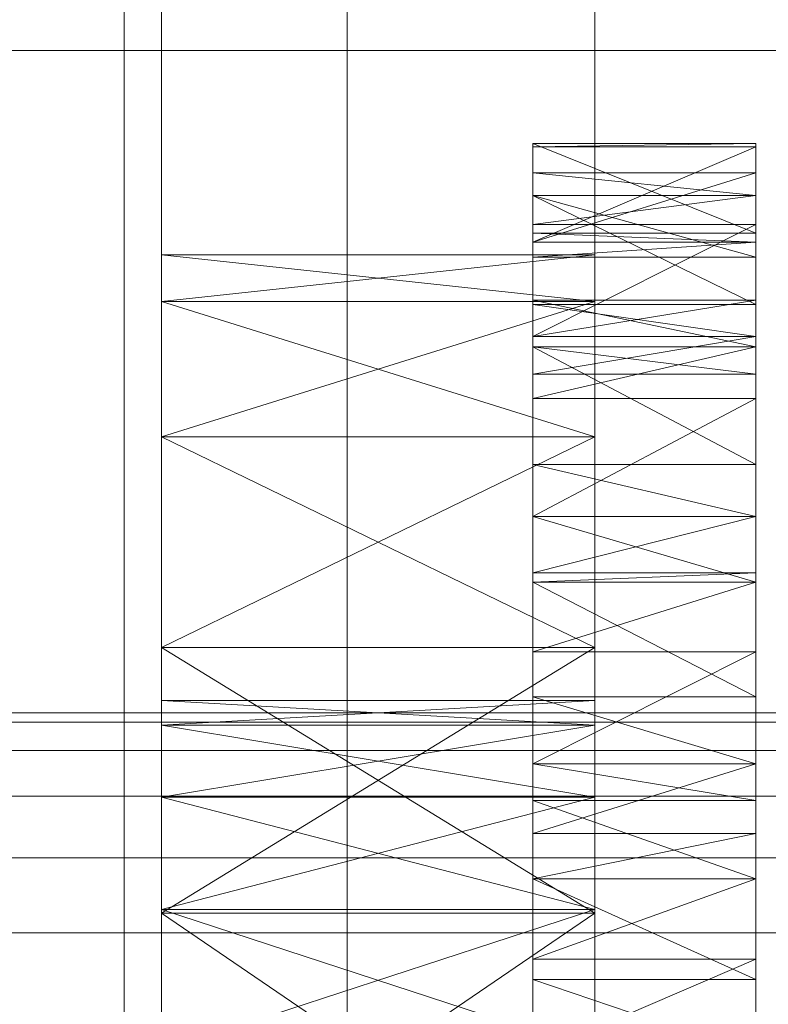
# Model space of a CAD drawing. Header units: millimetres. Extents: x -4738 to 65662, y -68080 to 6847.
# Tile 400 of 656: x 1389 to 1449, y -33777 to -33698. Entities that reach past the tile are written whole.
import ezdxf

# ---------------------------------------------------------------- set-up
doc = ezdxf.new("R2010")
doc.units = ezdxf.units.MM
for name, color, linetype, lineweight in [('COTAS_O', 1, 'Continuous', 0), ('frontal_C03', 7, 'Continuous', 0), ('frontal_secador', 7, 'Continuous', 0)]:
    doc.layers.add(name, color=color, linetype=linetype, lineweight=lineweight)
doc.dimstyles.new('R19_100', dxfattribs={"dimtxt": 250, "dimasz": 150, "dimexe": 150, "dimexo": 80, "dimgap": 100, "dimtad": 1, "dimtih": 1, "dimtoh": 1, "dimdsep": 46, "dimcen": 0.09, "dimadec": 0, "dimazin": 0, "dimtfac": 1, "dimtdec": 4, "dimtofl": 0, "dimtmove": 0, "dimatfit": 3, "dimfxl": 1, "dimtolj": 1, "dimtzin": 0, "dimarcsym": 0})

# ---------------------------------------------------------------- blocks, each defined once
blk = doc.blocks.new('DIM_R30_48')
at = {"layer": 'COTAS_O'}
for p, q in [((-1725, -33700), (-1575, -33655)), ((1725, -33700), (1575, -33655)), ((-1725, -34400), (-1725, -33700)), ((-1725, -33700), (1725, -33700)), ((-1725, -33700), (-1575, -33745)), ((1725, -33700), (1575, -33745)), ((1725, -34400), (1725, -33700))]:
    blk.add_line(p, q, dxfattribs=at)
blk.add_text('3450 O', height=250, dxfattribs=at).set_placement((0, -33600))

msp = doc.modelspace()

# ---------------------------------------------------------------- linework, layer by layer
at = {"layer": 'frontal_C03'}
for p, q in [((1435, -34954.179), (1435, -32259.264)), ((1435, -32263.162), (1435, -34958.077)), ((1435, -35437.51), (1435, -32742.595)), ((1435, -32746.492), (1435, -35441.408)), ((1415, -35988), (1415, -33007.45)), ((1415, -35988), (1415, -33563.95))]:
    msp.add_line(p, q, dxfattribs=at)
at = {"layer": 'frontal_secador'}
for p, q in [((1400, -36000), (1400, -33000)), ((1397, -35940), (1397, -33075)), ((1400, -36000), (1400, -33075)), ((1400, -34600), (1400, -33075)), ((1400, -35940), (1400, -33075)), ((1400, -34650), (1400, -33075)), ((1400, -36000), (1400, -33250)), ((1430, -33714.744), (1430, -33707.5)), ((1430, -33707.5), (1430, -33707.765)), ((1448, -33714.744), (1430, -33707.5)), ((1448, -33707.5), (1430, -33707.5)), ((1448, -33707.5), (1430, -33707.765)), ((1430, -33707.765), (1430, -33714.744)), ((1430, -33707.765), (1430, -33715.473)), ((1448, -33707.765), (1430, -33707.765)), ((1448, -33707.765), (1430, -33715.473)), ((1448, -33707.765), (1448, -33707.5)), ((1448, -33707.5), (1448, -33714.744)), ((1448, -33714.744), (1448, -33707.765)), ((1448, -33715.473), (1448, -33707.765)), ((1430, -33709.876), (1430, -33720.513)), ((1430, -33711.709), (1430, -33709.876)), ((1430, -33709.876), (1430, -33715.473)), ((1448, -33711.709), (1430, -33709.876)), ((1448, -33709.876), (1430, -33709.876)), ((1448, -33709.876), (1430, -33715.473)), ((1448, -33720.513), (1448, -33709.876)), ((1448, -33709.876), (1448, -33711.709)), ((1448, -33715.473), (1448, -33709.876)), ((1430, -33720.513), (1430, -33711.709)), ((1430, -33716.683), (1430, -33711.709)), ((1430, -33711.709), (1430, -33714.046)), ((1448, -33720.513), (1430, -33711.709)), ((1448, -33711.709), (1430, -33711.709)), ((1448, -33716.683), (1430, -33711.709)), ((1448, -33711.709), (1430, -33714.046)), ((1448, -33711.709), (1448, -33720.513)), ((1448, -33714.046), (1448, -33711.709)), ((1448, -33711.709), (1448, -33716.683)), ((1430, -33714.046), (1430, -33716.683)), ((1430, -33714.046), (1430, -33723.111)), ((1448, -33714.046), (1430, -33714.046)), ((1448, -33714.046), (1430, -33723.111)), ((1448, -33716.683), (1448, -33714.046)), ((1448, -33723.111), (1448, -33714.046)), ((1430, -33715.473), (1430, -33714.744)), ((1448, -33715.473), (1430, -33714.744)), ((1448, -33714.744), (1430, -33714.744)), ((1448, -33714.744), (1448, -33715.473)), ((1430, -33715.473), (1430, -33720.513)), ((1430, -33715.473), (1430, -33723.111)), ((1430, -33715.473), (1430, -33716.683)), ((1430, -33737.639), (1430, -33715.473)), ((1448, -33715.473), (1430, -33715.473)), ((1448, -33715.473), (1430, -33716.683)), ((1448, -33720.513), (1448, -33715.473)), ((1448, -33723.111), (1448, -33715.473)), ((1448, -33716.683), (1448, -33715.473)), ((1448, -33715.473), (1448, -33737.639)), ((1400, -33720.269), (1400, -33716.5)), ((1435, -33720.269), (1400, -33716.5)), ((1435, -33716.5), (1400, -33716.5)), ((1435, -33716.5), (1400, -33720.269)), ((1430, -33723.111), (1430, -33716.683)), ((1448, -33716.683), (1430, -33716.683)), ((1435, -33720.269), (1435, -33716.5)), ((1448, -33716.683), (1448, -33723.111)), ((1400, -33720.269), (1400, -33748.24)), ((1400, -33731.206), (1400, -33720.269)), ((1400, -33793.5), (1400, -33720.269)), ((1400, -33760.33), (1400, -33720.269)), ((1400, -33754.507), (1400, -33720.269)), ((1400, -33752.5), (1400, -33720.269)), ((1435, -33731.206), (1400, -33720.269)), ((1435, -33720.269), (1400, -33720.269)), ((1435, -33720.269), (1400, -33731.206)), ((1430, -33720.173), (1430, -33733.428)), ((1430, -33723.925), (1430, -33720.173)), ((1430, -33720.173), (1430, -33723.111)), ((1448, -33723.925), (1430, -33720.173)), ((1448, -33720.173), (1430, -33720.173)), ((1448, -33720.173), (1430, -33723.111)), ((1430, -33723.111), (1430, -33720.513)), ((1448, -33723.111), (1430, -33720.513)), ((1448, -33720.513), (1430, -33720.513)), ((1435, -33748.24), (1435, -33720.269)), ((1435, -33720.269), (1435, -33731.206)), ((1435, -33720.269), (1435, -33793.5)), ((1435, -33720.269), (1435, -33760.33)), ((1435, -33720.269), (1435, -33754.507)), ((1435, -33720.269), (1435, -33752.5)), ((1448, -33733.428), (1448, -33720.173)), ((1448, -33720.173), (1448, -33723.925)), ((1448, -33723.111), (1448, -33720.173)), ((1448, -33720.513), (1448, -33723.111)), ((1430, -33723.111), (1430, -33733.428)), ((1430, -33723.111), (1430, -33737.639)), ((1430, -33723.111), (1430, -33726.141)), ((1430, -33723.111), (1430, -33757.635)), ((1430, -33723.111), (1430, -33805.858)), ((1448, -33723.111), (1430, -33723.111)), ((1448, -33723.111), (1430, -33726.141)), ((1448, -33733.428), (1448, -33723.111)), ((1448, -33737.639), (1448, -33723.111)), ((1448, -33726.141), (1448, -33723.111)), ((1448, -33757.635), (1448, -33723.111)), ((1448, -33805.858), (1448, -33723.111)), ((1430, -33733.428), (1430, -33723.925)), ((1430, -33726.141), (1430, -33723.925)), ((1430, -33723.925), (1430, -33728.105)), ((1448, -33733.428), (1430, -33723.925)), ((1448, -33723.925), (1430, -33723.925)), ((1448, -33726.141), (1430, -33723.925)), ((1448, -33723.925), (1430, -33728.105)), ((1448, -33723.925), (1448, -33733.428)), ((1448, -33728.105), (1448, -33723.925)), ((1448, -33723.925), (1448, -33726.141)), ((1430, -33728.105), (1430, -33726.141)), ((1430, -33737.639), (1430, -33726.141)), ((1448, -33726.141), (1430, -33726.141)), ((1448, -33726.141), (1448, -33728.105)), ((1448, -33726.141), (1448, -33737.639)), ((1430, -33728.105), (1430, -33737.639)), ((1448, -33728.105), (1430, -33728.105)), ((1448, -33728.105), (1430, -33737.639)), ((1448, -33737.639), (1448, -33728.105)), ((1400, -33748.24), (1400, -33731.206)), ((1435, -33748.24), (1400, -33731.206)), ((1435, -33731.206), (1400, -33731.206)), ((1435, -33731.206), (1400, -33748.24)), ((1435, -33731.206), (1435, -33748.24)), ((1430, -33737.639), (1430, -33733.428)), ((1448, -33737.639), (1430, -33733.428)), ((1448, -33733.428), (1430, -33733.428)), ((1448, -33733.428), (1448, -33737.639)), ((1430, -33737.639), (1430, -33752.223)), ((1430, -33737.639), (1430, -33757.635)), ((1430, -33737.639), (1430, -33742.194)), ((1430, -33781.142), (1430, -33737.639)), ((1430, -33829.365), (1430, -33737.639)), ((1430, -33737.639), (1430, -33805.858)), ((1430, -33871.527), (1430, -33737.639)), ((1448, -33737.647), (1430, -33737.639)), ((1448, -33737.639), (1430, -33737.639)), ((1448, -33737.639), (1430, -33742.194)), ((1430, -33737.647), (1430, -33752.223)), ((1430, -33742.95), (1430, -33737.647)), ((1448, -33742.95), (1430, -33737.647)), ((1448, -33737.647), (1430, -33737.647)), ((1448, -33752.223), (1448, -33737.639)), ((1448, -33757.635), (1448, -33737.639)), ((1448, -33742.194), (1448, -33737.639)), ((1448, -33737.639), (1448, -33781.142)), ((1448, -33737.639), (1448, -33829.365)), ((1448, -33805.858), (1448, -33737.639)), ((1448, -33737.639), (1448, -33871.527)), ((1448, -33752.223), (1448, -33737.647)), ((1448, -33737.647), (1448, -33742.95)), ((1430, -33748.565), (1430, -33742.194)), ((1430, -33742.194), (1430, -33742.95)), ((1430, -33757.635), (1430, -33742.194)), ((1448, -33742.194), (1430, -33742.194)), ((1448, -33742.194), (1430, -33742.95)), ((1448, -33742.194), (1448, -33748.565)), ((1448, -33742.95), (1448, -33742.194)), ((1448, -33742.194), (1448, -33757.635)), ((1430, -33752.223), (1430, -33742.95)), ((1430, -33742.95), (1430, -33748.565)), ((1448, -33752.223), (1430, -33742.95)), ((1448, -33742.95), (1430, -33742.95)), ((1448, -33742.95), (1430, -33748.565)), ((1448, -33742.95), (1448, -33752.223)), ((1448, -33748.565), (1448, -33742.95)), ((1400, -33748.24), (1400, -33793.5)), ((1400, -33769.706), (1400, -33748.24)), ((1400, -33748.24), (1400, -33838.76)), ((1400, -33752.5), (1400, -33748.24)), ((1400, -33754.507), (1400, -33748.24)), ((1400, -33760.33), (1400, -33748.24)), ((1400, -33769.401), (1400, -33748.24)), ((1400, -33780.83), (1400, -33748.24)), ((1435, -33769.706), (1400, -33748.24)), ((1435, -33748.24), (1400, -33748.24)), ((1435, -33748.24), (1400, -33769.706)), ((1430, -33748.565), (1430, -33757.635)), ((1448, -33748.565), (1430, -33748.565)), ((1448, -33748.565), (1430, -33757.635)), ((1435, -33793.5), (1435, -33748.24)), ((1435, -33748.24), (1435, -33769.706)), ((1435, -33838.76), (1435, -33748.24)), ((1435, -33748.24), (1435, -33752.5)), ((1435, -33748.24), (1435, -33754.507)), ((1435, -33748.24), (1435, -33760.33)), ((1435, -33748.24), (1435, -33769.401)), ((1435, -33748.24), (1435, -33780.83)), ((1448, -33757.635), (1448, -33748.565)), ((1400, -33754.507), (1400, -33752.5)), ((1435, -33754.507), (1400, -33752.5)), ((1435, -33752.5), (1400, -33752.5)), ((1435, -33752.5), (1400, -33754.507)), ((1430, -33757.635), (1430, -33752.223)), ((1448, -33757.635), (1430, -33752.223)), ((1448, -33752.223), (1430, -33752.223)), ((1435, -33752.5), (1435, -33754.507)), ((1448, -33752.223), (1448, -33757.635)), ((1480, -33753.5), (1325, -33753.5)), ((1430, -33753.5), (1325, -33753.5)), ((1430, -33754.269), (1430, -33753.5)), ((1480, -33754.269), (1325, -33754.269)), ((1430, -33754.269), (1325, -33754.269)), ((1430, -33756.545), (1430, -33754.269)), ((1400, -33760.33), (1400, -33754.507)), ((1435, -33760.33), (1400, -33754.507)), ((1435, -33754.507), (1400, -33754.507)), ((1435, -33754.507), (1400, -33760.33)), ((1435, -33754.507), (1435, -33760.33)), ((1480, -33756.545), (1325, -33756.545)), ((1430, -33756.545), (1325, -33756.545)), ((1430, -33760.241), (1430, -33756.545)), ((1430, -33757.635), (1430, -33775.058)), ((1430, -33760.589), (1430, -33757.635)), ((1430, -33757.635), (1430, -33781.142)), ((1430, -33757.635), (1430, -33763.268)), ((1430, -33757.635), (1430, -33805.858)), ((1448, -33760.589), (1430, -33757.635)), ((1448, -33757.635), (1430, -33757.635)), ((1448, -33757.635), (1430, -33763.268)), ((1448, -33775.058), (1448, -33757.635)), ((1448, -33757.635), (1448, -33760.589)), ((1448, -33781.142), (1448, -33757.635)), ((1448, -33763.268), (1448, -33757.635)), ((1448, -33805.858), (1448, -33757.635)), ((1480, -33760.241), (1325, -33760.241)), ((1430, -33760.241), (1325, -33760.241)), ((1400, -33760.33), (1400, -33793.5)), ((1400, -33769.401), (1400, -33760.33)), ((1435, -33769.401), (1400, -33760.33)), ((1435, -33760.33), (1400, -33760.33)), ((1435, -33760.33), (1400, -33769.401)), ((1430, -33765.216), (1430, -33760.241)), ((1430, -33760.589), (1430, -33775.058)), ((1430, -33766.925), (1430, -33760.589)), ((1448, -33766.925), (1430, -33760.589)), ((1448, -33760.589), (1430, -33760.589)), ((1435, -33793.5), (1435, -33760.33)), ((1435, -33760.33), (1435, -33769.401)), ((1448, -33775.058), (1448, -33760.589)), ((1448, -33760.589), (1448, -33766.925)), ((1430, -33773.424), (1430, -33763.268)), ((1430, -33763.268), (1430, -33766.925)), ((1430, -33781.142), (1430, -33763.268)), ((1448, -33763.268), (1430, -33763.268)), ((1448, -33763.268), (1430, -33766.925)), ((1448, -33763.268), (1448, -33773.424)), ((1448, -33766.925), (1448, -33763.268)), ((1448, -33763.268), (1448, -33781.142)), ((1480, -33765.216), (1325, -33765.216)), ((1430, -33765.216), (1325, -33765.216)), ((1430, -33771.277), (1430, -33765.216)), ((1430, -33775.058), (1430, -33766.925)), ((1430, -33766.925), (1430, -33773.424)), ((1448, -33775.058), (1430, -33766.925)), ((1448, -33766.925), (1430, -33766.925)), ((1448, -33766.925), (1430, -33773.424)), ((1448, -33766.925), (1448, -33775.058)), ((1448, -33773.424), (1448, -33766.925)), ((1400, -33769.401), (1400, -33793.5)), ((1400, -33780.83), (1400, -33769.401)), ((1435, -33780.83), (1400, -33769.401)), ((1435, -33769.401), (1400, -33769.401)), ((1435, -33769.401), (1400, -33780.83)), ((1435, -33793.5), (1435, -33769.401)), ((1435, -33769.401), (1435, -33780.83)), ((1400, -33793.5), (1400, -33769.706)), ((1435, -33793.5), (1400, -33769.706)), ((1435, -33769.706), (1400, -33769.706)), ((1435, -33769.706), (1400, -33793.5)), ((1435, -33769.706), (1435, -33793.5)), ((1480, -33771.277), (1325, -33771.277)), ((1430, -33771.277), (1325, -33771.277)), ((1430, -33778.193), (1430, -33771.277)), ((1430, -33773.424), (1430, -33781.142)), ((1448, -33773.424), (1430, -33773.424)), ((1448, -33773.424), (1430, -33781.142)), ((1448, -33781.142), (1448, -33773.424)), ((1430, -33781.142), (1430, -33775.058)), ((1448, -33781.142), (1430, -33775.058)), ((1448, -33775.058), (1430, -33775.058)), ((1448, -33775.058), (1448, -33781.142))]:
    msp.add_line(p, q, dxfattribs=at)

# ---------------------------------------------------------------- dimensions: what is measured, and where the dimension line sits
at = {"layer": 'COTAS_O'}
dim = msp.add_aligned_dim(p1=(-1725, -34400), p2=(1725, -34400), distance=700, text='<> O', dimstyle='R19_100', dxfattribs=at)
dim.commit()
dim.dimension.update_dxf_attribs({"geometry": 'DIM_R30_48', "text_midpoint": (0, -33700)})

doc.saveas('drawing.dxf')
